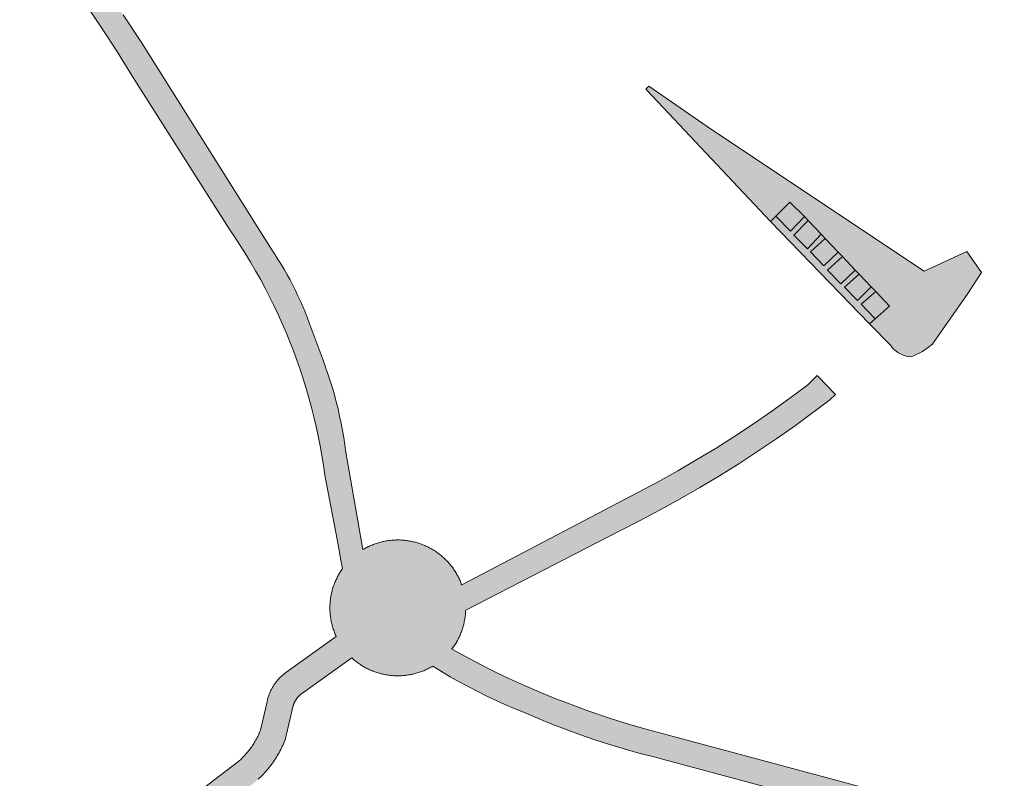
# Model space of a CAD drawing. Extents: x 97094 to 109644, y 463509 to 471969.
# Tile 272 of 362: x 104097 to 104179, y 468913 to 468977. Entities that reach past the tile are written whole.
import ezdxf

# ---------------------------------------------------------------- set-up
doc = ezdxf.new("R2010")
doc.units = 0
doc.layers.add('109 Onkruidbestrijding elementen', color=6, linetype='Continuous', lineweight=20, true_color=0xff00ff)

msp = doc.modelspace()

# ---------------------------------------------------------------- hatches: boundary and pattern name
at = {"layer": '109 Onkruidbestrijding elementen', "true_color": 0xff00ff}
for points in [[(104096.725, 468900.83), (104097.892, 468898.941), (104116.232, 468912.954), (104116.346, 468913.05), (104116.458, 468913.148), (104116.568, 468913.248), (104116.677, 468913.349), (104116.783, 468913.453), (104116.889, 468913.558), (104116.992, 468913.665), (104117.093, 468913.774), (104117.193, 468913.884), (104117.291, 468913.996), (104117.387, 468914.11), (104117.48, 468914.225), (104117.572, 468914.342), (104117.662, 468914.461), (104117.75, 468914.581), (104117.836, 468914.702), (104117.92, 468914.825), (104118.001, 468914.95), (104118.081, 468915.075), (104118.158, 468915.203), (104118.233, 468915.331), (104118.306, 468915.46), (104118.377, 468915.591), (104118.446, 468915.723), (104118.512, 468915.856), (104118.576, 468915.991), (104118.638, 468916.126), (104118.697, 468916.262), (104118.754, 468916.4), (104118.809, 468916.538), (104119.49, 468919.404), (104119.5, 468919.436), (104119.511, 468919.467), (104119.522, 468919.498), (104119.533, 468919.529), (104119.545, 468919.56), (104119.558, 468919.591), (104119.571, 468919.621), (104119.585, 468919.651), (104119.599, 468919.681), (104119.614, 468919.711), (104119.629, 468919.74), (104119.645, 468919.769), (104119.661, 468919.798), (104119.678, 468919.827), (104119.695, 468919.855), (104119.713, 468919.883), (104119.731, 468919.911), (104119.749, 468919.938), (104119.768, 468919.965), (104119.788, 468919.992), (104119.808, 468920.018), (104119.828, 468920.044), (104119.849, 468920.07), (104119.87, 468920.095), (104119.892, 468920.12), (104119.914, 468920.145), (104119.937, 468920.169), (104119.96, 468920.193), (104119.983, 468920.216), (104120.007, 468920.24), (104120.031, 468920.262), (104120.056, 468920.284), (104120.081, 468920.306), (104120.106, 468920.328), (104120.132, 468920.348), (104120.158, 468920.369), (104120.184, 468920.389), (104124.382, 468923.388), (104124.452, 468923.324), (104124.524, 468923.262), (104124.596, 468923.201), (104124.669, 468923.141), (104124.744, 468923.082), (104124.819, 468923.024), (104124.895, 468922.968), (104124.972, 468922.913), (104125.051, 468922.859), (104125.13, 468922.807), (104125.209, 468922.756), (104125.29, 468922.706), (104125.372, 468922.657), (104125.454, 468922.61), (104125.537, 468922.565), (104125.621, 468922.52), (104125.706, 468922.478), (104125.791, 468922.436), (104125.877, 468922.396), (104125.963, 468922.358), (104126.051, 468922.32), (104126.138, 468922.285), (104126.227, 468922.251), (104126.316, 468922.218), (104126.405, 468922.187), (104126.495, 468922.157), (104126.586, 468922.129), (104126.677, 468922.102), (104126.768, 468922.077), (104126.86, 468922.053), (104126.952, 468922.031), (104127.045, 468922.011), (104127.138, 468921.992), (104127.231, 468921.974), (104127.325, 468921.958), (104127.418, 468921.944), (104127.512, 468921.931), (104127.606, 468921.92), (104127.701, 468921.91), (104127.795, 468921.902), (104127.89, 468921.896), (104127.984, 468921.891), (104128.079, 468921.888), (104128.174, 468921.886), (104128.269, 468921.886), (104128.364, 468921.887), (104128.458, 468921.89), (104128.553, 468921.895), (104128.648, 468921.901), (104128.742, 468921.909), (104128.836, 468921.918), (104128.931, 468921.929), (104129.025, 468921.942), (104129.118, 468921.956), (104129.212, 468921.971), (104129.305, 468921.988), (104129.398, 468922.007), (104129.491, 468922.027), (104129.583, 468922.049), (104129.675, 468922.073), (104129.766, 468922.097), (104129.857, 468922.124), (104129.948, 468922.152), (104130.038, 468922.181), (104130.128, 468922.212), (104130.217, 468922.245), (104130.305, 468922.279), (104130.393, 468922.314), (104130.481, 468922.351), (104130.567, 468922.389), (104130.654, 468922.429), (104130.739, 468922.47), (104130.824, 468922.513), (104130.908, 468922.557), (104130.991, 468922.602), (104131.073, 468922.649), (104131.155, 468922.697), (104131.879, 468922.248), (104132.611, 468921.812), (104133.352, 468921.391), (104134.1, 468920.984), (104134.856, 468920.591), (104135.619, 468920.212), (104136.389, 468919.848), (104137.166, 468919.498), (104137.949, 468919.164), (104138.739, 468918.844), (104139.916, 468918.338), (104141.103, 468917.854), (104142.298, 468917.393), (104143.502, 468916.954), (104144.714, 468916.538), (104145.934, 468916.144), (104147.161, 468915.774), (104148.394, 468915.427), (104149.634, 468915.103), (104177.89, 468907.51), (104193.666, 468903.384), (104194.051, 468903.266), (104194.164, 468903.476), (104194.272, 468903.688), (104194.377, 468903.903), (104194.477, 468904.119), (104194.573, 468904.337), (104194.665, 468904.557), (104194.752, 468904.779), (104194.835, 468905.002), (104194.914, 468905.227), (104194.542, 468905.303), (104178.766, 468909.43), (104150.864, 468916.92), (104149.185, 468917.37), (104147.516, 468917.857), (104145.858, 468918.38), (104144.212, 468918.939), (104142.578, 468919.533), (104141.312, 468920.024), (104140.056, 468920.539), (104138.81, 468921.078), (104137.575, 468921.64), (104136.35, 468922.225), (104135.136, 468922.833), (104133.934, 468923.464), (104132.744, 468924.117), (104132.802, 468924.195), (104132.86, 468924.274), (104132.915, 468924.354), (104132.97, 468924.435), (104133.023, 468924.516), (104133.074, 468924.599), (104133.124, 468924.682), (104133.173, 468924.767), (104133.22, 468924.852), (104133.266, 468924.938), (104133.311, 468925.025), (104133.353, 468925.112), (104133.395, 468925.201), (104133.434, 468925.289), (104133.473, 468925.379), (104133.509, 468925.469), (104133.545, 468925.56), (104133.578, 468925.652), (104133.61, 468925.744), (104133.641, 468925.836), (104133.67, 468925.929), (104133.697, 468926.023), (104133.722, 468926.117), (104133.747, 468926.211), (104133.769, 468926.306), (104133.79, 468926.401), (104133.809, 468926.497), (104133.826, 468926.592), (104133.842, 468926.689), (104133.857, 468926.785), (104133.869, 468926.882), (104133.88, 468926.978), (104133.889, 468927.075), (104133.897, 468927.172), (104133.903, 468927.27), (104133.907, 468927.367), (104146.781, 468934.005), (104148.483, 468934.863), (104150.168, 468935.752), (104151.837, 468936.672), (104153.488, 468937.623), (104155.122, 468938.604), (104156.737, 468939.615), (104158.333, 468940.656), (104159.91, 468941.726), (104161.467, 468942.825), (104164.335, 468944.95), (104164.811, 468945.407), (104164.798, 468945.42), (104163.369, 468946.907), (104163.297, 468946.982), (104162.498, 468946.213), (104161.006, 468945.098), (104159.493, 468944.011), (104157.959, 468942.954), (104156.406, 468941.926), (104154.833, 468940.927), (104153.242, 468939.958), (104151.633, 468939.02), (104150.006, 468938.113), (104148.362, 468937.236), (104133.571, 468929.499), (104133.538, 468929.587), (104133.504, 468929.675), (104133.468, 468929.763), (104133.431, 468929.849), (104133.392, 468929.936), (104133.352, 468930.021), (104133.31, 468930.106), (104133.267, 468930.19), (104133.223, 468930.273), (104133.177, 468930.356), (104133.13, 468930.438), (104133.082, 468930.519), (104133.032, 468930.599), (104132.981, 468930.678), (104132.928, 468930.757), (104132.875, 468930.834), (104132.82, 468930.911), (104132.763, 468930.987), (104132.706, 468931.062), (104132.647, 468931.136), (104132.587, 468931.209), (104132.526, 468931.28), (104132.464, 468931.351), (104132.4, 468931.421), (104132.335, 468931.49), (104132.27, 468931.558), (104132.203, 468931.624), (104132.135, 468931.69), (104132.065, 468931.754), (104131.995, 468931.817), (104131.924, 468931.879), (104131.852, 468931.94), (104131.779, 468931.999), (104131.704, 468932.058), (104131.629, 468932.115), (104131.553, 468932.171), (104131.476, 468932.225), (104131.398, 468932.278), (104131.319, 468932.33), (104131.24, 468932.381), (104131.159, 468932.43), (104131.078, 468932.478), (104130.996, 468932.525), (104130.913, 468932.57), (104130.829, 468932.614), (104130.745, 468932.657), (104130.66, 468932.698), (104130.574, 468932.737), (104130.488, 468932.776), (104130.401, 468932.812), (104130.314, 468932.848), (104130.225, 468932.882), (104130.137, 468932.914), (104130.048, 468932.945), (104129.958, 468932.974), (104129.868, 468933.002), (104129.777, 468933.029), (104129.686, 468933.054), (104129.595, 468933.077), (104129.503, 468933.099), (104129.411, 468933.119), (104129.318, 468933.138), (104129.225, 468933.155), (104129.132, 468933.171), (104129.039, 468933.185), (104128.945, 468933.198), (104128.852, 468933.209), (104128.758, 468933.219), (104128.664, 468933.227), (104128.569, 468933.233), (104128.475, 468933.238), (104128.381, 468933.241), (104128.286, 468933.243), (104128.192, 468933.243), (104128.098, 468933.241), (104128.003, 468933.238), (104127.909, 468933.234), (104127.815, 468933.228), (104127.721, 468933.22), (104127.627, 468933.211), (104127.533, 468933.2), (104127.439, 468933.187), (104127.346, 468933.174), (104127.253, 468933.158), (104127.16, 468933.141), (104127.067, 468933.122), (104126.975, 468933.102), (104126.883, 468933.081), (104126.792, 468933.057), (104126.701, 468933.033), (104126.61, 468933.007), (104126.52, 468932.979), (104126.43, 468932.95), (104126.341, 468932.919), (104126.252, 468932.887), (104126.164, 468932.853), (104126.076, 468932.818), (104125.989, 468932.781), (104125.903, 468932.743), (104125.817, 468932.704), (104125.732, 468932.663), (104125.647, 468932.621), (104125.564, 468932.577), (104125.481, 468932.532), (104125.398, 468932.486), (104125.317, 468932.438), (104123.886, 468940.596), (104123.805, 468941.2), (104123.712, 468941.803), (104123.609, 468942.404), (104123.494, 468943.003), (104123.369, 468943.6), (104123.233, 468944.194), (104123.085, 468944.786), (104122.928, 468945.375), (104122.759, 468945.961), (104122.58, 468946.544), (104122.39, 468947.124), (104122.19, 468947.7), (104121.979, 468948.272), (104120.985, 468950.942), (104120.823, 468951.404), (104120.652, 468951.863), (104120.473, 468952.318), (104120.285, 468952.771), (104120.09, 468953.22), (104119.886, 468953.665), (104119.674, 468954.106), (104119.455, 468954.544), (104119.227, 468954.978), (104118.992, 468955.407), (104118.749, 468955.832), (104118.498, 468956.253), (104118.24, 468956.668), (104117.974, 468957.08), (104117.701, 468957.486), (104106.804, 468974.843), (104105.263, 468977.152), (104103.677, 468979.43), (104102.047, 468981.677), (104100.374, 468983.892), (104098.659, 468986.074), (104096.901, 468988.222), (104093.982, 468991.699), (104093.271, 468992.645), (104092.543, 468993.578), (104091.798, 468994.498), (104091.037, 468995.404), (104090.259, 468996.297), (104089.466, 468997.175), (104088.657, 468998.039), (104087.833, 468998.889), (104086.993, 468999.723), (104086.139, 469000.542), (104085.27, 469001.345), (104084.386, 469002.133), (104083.489, 469002.905), (104082.578, 469003.661), (104081.653, 469004.4), (104080.716, 469005.122), (104079.765, 469005.827), (104078.802, 469006.515), (104077.827, 469007.186), (104073.717, 469010.292), (104072.663, 469013.142), (104072.228, 469014.144), (104071.811, 469015.155), (104071.414, 469016.172), (104071.035, 469017.197), (104070.675, 469018.229), (104070.334, 469019.267), (104070.012, 469020.311), (104069.71, 469021.361), (104069.427, 469022.417), (104069.163, 469023.477), (104068.919, 469024.543), (104068.695, 469025.612), (104068.888, 469026.24), (104068.485, 469026.364), (104066.651, 469026.931), (104066.474, 469026.25), (104066.67, 469025.159), (104066.886, 469024.072), (104067.122, 469022.989), (104067.378, 469021.91), (104067.654, 469020.837), (104067.949, 469019.768), (104068.264, 469018.706), (104068.599, 469017.649), (104068.954, 469016.599), (104069.327, 469015.555), (104069.72, 469014.518), (104070.132, 469013.489), (104070.563, 469012.468), (104069.765, 469013.069), (104063.86, 469017.397), (104057.856, 469021.588), (104051.756, 469025.637), (104049.195, 469027.434), (104047.243, 469026.19), (104049.331, 469024.747), (104074.409, 469007.102), (104080.571, 469002.435), (104081.433, 469001.752), (104082.281, 469001.052), (104083.115, 469000.336), (104083.935, 468999.604), (104084.741, 468998.855), (104085.531, 468998.091), (104086.307, 468997.312), (104066.199, 469003.441), (104064.648, 469003.507), (104064.344, 469003.527), (104064.039, 469003.542), (104063.734, 469003.551), (104063.429, 469003.556), (104063.124, 469003.555), (104062.819, 469003.549), (104062.514, 469003.537), (104062.209, 469003.52), (104061.905, 469003.498), (104061.601, 469003.471), (104061.298, 469003.439), (104060.995, 469003.401), (104060.693, 469003.358), (104060.392, 469003.31), (104060.092, 469003.256), (104059.792, 469003.198), (104059.494, 469003.134), (104059.197, 469003.065), (104058.901, 469002.991), (104058.606, 469002.912), (104055.579, 469002.162), (104055.405, 469002.131), (104055.231, 469002.096), (104055.059, 469002.059), (104054.886, 469002.018), (104054.715, 469001.975), (104054.544, 469001.928), (104054.375, 469001.878), (104054.206, 469001.825), (104054.038, 469001.769), (104053.871, 469001.71), (104053.706, 469001.648), (104053.541, 469001.583), (104053.378, 469001.515), (104053.221, 469001.447), (104053.066, 469001.375), (104052.911, 469001.301), (104052.758, 469001.225), (104052.607, 469001.146), (104052.457, 469001.064), (104052.308, 469000.979), (104052.161, 469000.892), (104052.015, 469000.803), (104051.871, 469000.71), (104051.728, 469000.616), (104051.587, 469000.519), (104051.448, 469000.419), (104051.311, 469000.317), (104051.175, 469000.213), (104051.042, 469000.106), (104050.91, 468999.997), (104050.78, 468999.886), (104050.652, 468999.772), (104050.526, 468999.656), (104050.402, 468999.539), (104050.28, 468999.418), (104050.161, 468999.296), (104050.043, 468999.172), (104037.323, 468988.849), (104038.596, 468987.182), (104042.759, 468990.361), (104042.631, 468990.529), (104051.552, 468997.769), (104051.643, 468997.866), (104051.737, 468997.961), (104051.831, 468998.054), (104051.928, 468998.146), (104052.026, 468998.237), (104052.125, 468998.325), (104052.226, 468998.412), (104052.328, 468998.497), (104052.432, 468998.58), (104052.538, 468998.662), (104052.644, 468998.741), (104052.752, 468998.819), (104052.862, 468998.895), (104052.972, 468998.969), (104053.084, 468999.041), (104053.197, 468999.112), (104053.312, 468999.18), (104053.427, 468999.246), (104053.544, 468999.311), (104053.661, 468999.373), (104053.78, 468999.433), (104053.9, 468999.491), (104054.021, 468999.547), (104054.142, 468999.601), (104054.265, 468999.653), (104054.389, 468999.703), (104054.513, 468999.751), (104054.638, 468999.796), (104054.764, 468999.84), (104054.89, 468999.881), (104055.018, 468999.92), (104055.146, 468999.957), (104055.274, 468999.991), (104055.403, 469000.024), (104055.533, 469000.054), (104055.663, 469000.082), (104055.794, 469000.108), (104055.925, 469000.131), (104059.158, 469000.927), (104059.415, 469000.996), (104059.674, 469001.061), (104059.934, 469001.121), (104060.194, 469001.177), (104060.456, 469001.229), (104060.718, 469001.276), (104060.981, 469001.318), (104061.245, 469001.356), (104061.509, 469001.389), (104061.774, 469001.418), (104062.04, 469001.443), (104062.305, 469001.463), (104062.571, 469001.478), (104062.838, 469001.489), (104063.104, 469001.495), (104063.371, 469001.497), (104063.637, 469001.494), (104063.904, 469001.486), (104064.17, 469001.474), (104064.436, 469001.458), (104064.702, 469001.437), (104064.967, 469001.411), (104065.232, 469001.381), (104065.496, 469001.346), (104065.759, 469001.307), (104066.022, 469001.264), (104066.285, 469001.215), (104066.546, 469001.163), (104066.806, 469001.106), (104067.065, 469001.044), (104067.324, 469000.978), (104067.581, 469000.908), (104067.837, 469000.833), (104068.091, 469000.754), (104068.344, 469000.671), (104068.596, 469000.583), (104068.846, 469000.491), (104088.954, 468994.362), (104091.111, 468991.827), (104093.269, 468989.292), (104094.838, 468987.486), (104096.372, 468985.649), (104097.87, 468983.783), (104099.331, 468981.888), (104100.754, 468979.965), (104102.14, 468978.014), (104103.487, 468976.037), (104104.796, 468974.034), (104106.065, 468972.005), (104114.144, 468959.244), (104114.608, 468958.562), (104115.06, 468957.871), (104115.5, 468957.173), (104115.928, 468956.468), (104116.343, 468955.755), (104116.746, 468955.035), (104117.136, 468954.308), (104117.513, 468953.574), (104117.878, 468952.834), (104118.23, 468952.088), (104118.568, 468951.335), (104118.894, 468950.577), (104119.206, 468949.813), (104119.505, 468949.044), (104119.79, 468948.27), (104120.062, 468947.491), (104120.321, 468946.707), (104120.565, 468945.919), (104120.796, 468945.127), (104121.013, 468944.331), (104121.216, 468943.531), (104121.405, 468942.728), (104121.58, 468941.922), (104121.741, 468941.113), (104121.888, 468940.301), (104122.021, 468939.487), (104122.139, 468938.67), (104123.303, 468932.554), (104123.453, 468931.703), (104123.602, 468930.852), (104123.548, 468930.774), (104123.495, 468930.695), (104123.443, 468930.616), (104123.393, 468930.535), (104123.344, 468930.454), (104123.296, 468930.372), (104123.25, 468930.289), (104123.205, 468930.206), (104123.162, 468930.121), (104123.12, 468930.036), (104123.079, 468929.951), (104123.04, 468929.864), (104123.002, 468929.777), (104122.966, 468929.689), (104122.931, 468929.601), (104122.898, 468929.512), (104122.866, 468929.423), (104122.836, 468929.333), (104122.807, 468929.243), (104122.78, 468929.152), (104122.754, 468929.06), (104122.73, 468928.969), (104122.707, 468928.877), (104122.686, 468928.784), (104122.667, 468928.691), (104122.648, 468928.598), (104122.632, 468928.505), (104122.617, 468928.411), (104122.604, 468928.317), (104122.592, 468928.223), (104122.582, 468928.129), (104122.573, 468928.034), (104122.566, 468927.94), (104122.561, 468927.845), (104122.557, 468927.75), (104122.554, 468927.655), (104122.554, 468927.56), (104122.555, 468927.465), (104122.557, 468927.371), (104122.561, 468927.276), (104122.567, 468927.181), (104122.574, 468927.087), (104122.583, 468926.992), (104122.593, 468926.898), (104122.605, 468926.804), (104122.618, 468926.71), (104122.634, 468926.616), (104122.65, 468926.523), (104122.668, 468926.43), (104122.688, 468926.337), (104122.709, 468926.244), (104122.732, 468926.152), (104122.757, 468926.061), (104122.782, 468925.969), (104122.81, 468925.879), (104122.839, 468925.788), (104122.869, 468925.698), (104122.901, 468925.609), (104122.935, 468925.52), (104122.97, 468925.432), (104123.006, 468925.344), (104123.044, 468925.257), (104123.083, 468925.171), (104118.86, 468922.159), (104118.803, 468922.115), (104118.746, 468922.071), (104118.691, 468922.025), (104118.636, 468921.979), (104118.582, 468921.931), (104118.529, 468921.883), (104118.476, 468921.834), (104118.425, 468921.784), (104118.374, 468921.733), (104118.324, 468921.681), (104118.276, 468921.628), (104118.228, 468921.574), (104118.181, 468921.52), (104118.135, 468921.465), (104118.09, 468921.409), (104118.045, 468921.352), (104118.002, 468921.294), (104117.96, 468921.236), (104117.919, 468921.177), (104117.879, 468921.117), (104117.84, 468921.057), (104117.802, 468920.996), (104117.765, 468920.934), (104117.729, 468920.872), (104117.694, 468920.809), (104117.661, 468920.745), (104117.628, 468920.681), (104117.597, 468920.617), (104117.566, 468920.552), (104117.537, 468920.486), (104117.509, 468920.42), (104117.482, 468920.353), (104117.445, 468920.254), (104117.41, 468920.154), (104117.377, 468920.053), (104117.274, 468919.61), (104116.747, 468917.334), (104116.706, 468917.231), (104116.663, 468917.128), (104116.619, 468917.026), (104116.573, 468916.925), (104116.525, 468916.825), (104116.475, 468916.725), (104116.424, 468916.626), (104116.371, 468916.529), (104116.317, 468916.432), (104116.261, 468916.336), (104116.203, 468916.241), (104116.143, 468916.147), (104116.082, 468916.054), (104116.02, 468915.962), (104115.956, 468915.871), (104115.89, 468915.781), (104115.823, 468915.693), (104115.754, 468915.605), (104115.684, 468915.519), (104115.612, 468915.434), (104115.539, 468915.35), (104115.465, 468915.268), (104115.389, 468915.186), (104115.312, 468915.106), (104115.233, 468915.028), (104115.153, 468914.95), (104115.072, 468914.874), (104114.99, 468914.8), (104114.906, 468914.727), (104114.821, 468914.655), (104096.725, 468900.83)], [(104167.667, 468951.319), (104169.44, 468949.492), (104169.626, 468949.255), (104170.036, 468948.907), (104170.489, 468948.684), (104170.897, 468948.568), (104171.297, 468948.621), (104172.101, 468948.997), (104172.579, 468949.345), (104172.919, 468949.613), (104173.154, 468949.948), (104175.827, 468953.763), (104175.835, 468953.775), (104177.031, 468955.614), (104175.801, 468957.348), (104172.234, 468955.723), (104154.449, 468967.553), (104149.217, 468971.169), (104148.972, 468970.925), (104149.036, 468970.856), (104159.378, 468959.866), (104159.826, 468960.31), (104161.011, 468961.481), (104162.231, 468960.277), (104162.549, 468959.943), (104163.637, 468958.796), (104163.962, 468958.453), (104165.058, 468957.298), (104165.397, 468956.941), (104166.472, 468955.809), (104166.786, 468955.479), (104167.8, 468954.41), (104168.184, 468954.006), (104169.347, 468952.78), (104168.138, 468951.729), (104167.667, 468951.319)], [(104162.231, 468960.277), (104161.011, 468961.481), (104159.826, 468960.31), (104161.064, 468959.053), (104162.231, 468960.277)], [(104159.378, 468959.866), (104167.667, 468951.319), (104168.138, 468951.729), (104166.975, 468952.964), (104168.184, 468954.006), (104167.8, 468954.41), (104166.658, 468953.256), (104165.579, 468954.372), (104166.786, 468955.479), (104166.472, 468955.809), (104165.26, 468954.654), (104164.159, 468955.806), (104165.397, 468956.941), (104165.058, 468957.298), (104163.857, 468956.161), (104162.738, 468957.328), (104163.962, 468958.453), (104163.637, 468958.796), (104162.481, 468957.572), (104161.333, 468958.714), (104162.549, 468959.943), (104162.231, 468960.277), (104161.064, 468959.053), (104159.826, 468960.31), (104159.378, 468959.866)], [(104163.637, 468958.796), (104162.549, 468959.943), (104161.333, 468958.714), (104162.481, 468957.572), (104163.637, 468958.796)], [(104165.058, 468957.298), (104163.962, 468958.453), (104162.738, 468957.328), (104163.857, 468956.161), (104165.058, 468957.298)], [(104166.472, 468955.809), (104165.397, 468956.941), (104164.159, 468955.806), (104165.26, 468954.654), (104166.472, 468955.809)], [(104167.8, 468954.41), (104166.786, 468955.479), (104165.579, 468954.372), (104166.658, 468953.256), (104167.8, 468954.41)], [(104168.138, 468951.729), (104169.347, 468952.78), (104168.184, 468954.006), (104166.975, 468952.964), (104168.138, 468951.729)]]:
    msp.add_hatch(color=6, dxfattribs=at).paths.add_polyline_path(points)

# ---------------------------------------------------------------- linework, layer by layer
at = {"layer": '109 Onkruidbestrijding elementen', "color": 3, "true_color": 0x00ff00}
for points in [[(104102.14, 468978.014), (104103.487, 468976.037), (104104.796, 468974.034), (104106.065, 468972.005), (104114.144, 468959.244), (104114.608, 468958.562), (104115.06, 468957.871), (104115.5, 468957.173), (104115.928, 468956.468), (104116.343, 468955.755), (104116.746, 468955.035), (104117.136, 468954.308), (104117.513, 468953.574), (104117.878, 468952.834), (104118.23, 468952.088), (104118.568, 468951.335), (104118.894, 468950.577), (104119.206, 468949.813), (104119.505, 468949.044), (104119.79, 468948.27), (104120.062, 468947.491), (104120.321, 468946.707), (104120.565, 468945.919), (104120.796, 468945.127), (104121.013, 468944.331), (104121.216, 468943.531), (104121.405, 468942.728), (104121.58, 468941.922), (104121.741, 468941.113), (104121.888, 468940.301), (104122.021, 468939.487), (104122.139, 468938.67), (104123.303, 468932.554), (104123.453, 468931.703), (104123.602, 468930.852), (104123.548, 468930.774), (104123.495, 468930.695), (104123.443, 468930.616), (104123.393, 468930.535), (104123.344, 468930.454), (104123.296, 468930.372), (104123.25, 468930.289), (104123.205, 468930.206), (104123.162, 468930.121), (104123.12, 468930.036), (104123.079, 468929.951), (104123.04, 468929.864), (104123.002, 468929.777), (104122.966, 468929.689), (104122.931, 468929.601), (104122.898, 468929.512), (104122.866, 468929.423), (104122.836, 468929.333), (104122.807, 468929.243), (104122.78, 468929.152), (104122.754, 468929.06), (104122.73, 468928.969), (104122.707, 468928.877), (104122.686, 468928.784), (104122.667, 468928.691), (104122.648, 468928.598), (104122.632, 468928.505), (104122.617, 468928.411), (104122.604, 468928.317), (104122.592, 468928.223), (104122.582, 468928.129), (104122.573, 468928.034), (104122.566, 468927.94), (104122.561, 468927.845), (104122.557, 468927.75), (104122.554, 468927.655), (104122.554, 468927.56), (104122.555, 468927.465), (104122.557, 468927.371), (104122.561, 468927.276), (104122.567, 468927.181), (104122.574, 468927.087), (104122.583, 468926.992), (104122.593, 468926.898), (104122.605, 468926.804), (104122.618, 468926.71), (104122.634, 468926.616), (104122.65, 468926.523), (104122.668, 468926.43), (104122.688, 468926.337), (104122.709, 468926.244), (104122.732, 468926.152), (104122.757, 468926.061), (104122.782, 468925.969), (104122.81, 468925.879), (104122.839, 468925.788), (104122.869, 468925.698), (104122.901, 468925.609), (104122.935, 468925.52), (104122.97, 468925.432), (104123.006, 468925.344), (104123.044, 468925.257), (104123.083, 468925.171), (104118.86, 468922.159), (104118.803, 468922.115), (104118.746, 468922.071), (104118.691, 468922.025), (104118.636, 468921.979), (104118.582, 468921.931), (104118.529, 468921.883), (104118.476, 468921.834), (104118.425, 468921.784), (104118.374, 468921.733), (104118.324, 468921.681), (104118.276, 468921.628), (104118.228, 468921.574), (104118.181, 468921.52), (104118.135, 468921.465), (104118.09, 468921.409), (104118.045, 468921.352), (104118.002, 468921.294), (104117.96, 468921.236), (104117.919, 468921.177), (104117.879, 468921.117), (104117.84, 468921.057), (104117.802, 468920.996), (104117.765, 468920.934), (104117.729, 468920.872), (104117.694, 468920.809), (104117.661, 468920.745), (104117.628, 468920.681), (104117.597, 468920.617), (104117.566, 468920.552), (104117.537, 468920.486), (104117.509, 468920.42), (104117.482, 468920.353), (104117.445, 468920.254), (104117.41, 468920.154), (104117.377, 468920.053), (104117.274, 468919.61), (104116.747, 468917.334), (104116.706, 468917.231), (104116.663, 468917.128), (104116.619, 468917.026), (104116.573, 468916.925), (104116.525, 468916.825), (104116.475, 468916.725), (104116.424, 468916.626), (104116.371, 468916.529), (104116.317, 468916.432), (104116.261, 468916.336), (104116.203, 468916.241), (104116.143, 468916.147), (104116.082, 468916.054), (104116.02, 468915.962), (104115.956, 468915.871), (104115.89, 468915.781), (104115.823, 468915.693), (104115.754, 468915.605), (104115.684, 468915.519), (104115.612, 468915.434), (104115.539, 468915.35), (104115.465, 468915.268), (104115.389, 468915.186), (104115.312, 468915.106), (104115.233, 468915.028), (104115.153, 468914.95), (104115.072, 468914.874), (104114.99, 468914.8), (104114.906, 468914.727), (104114.821, 468914.655), (104096.725, 468900.83)], [(104178.766, 468909.43), (104150.864, 468916.92), (104149.185, 468917.37), (104147.516, 468917.857), (104145.858, 468918.38), (104144.212, 468918.939), (104142.578, 468919.533), (104141.312, 468920.024), (104140.056, 468920.539), (104138.81, 468921.078), (104137.575, 468921.64), (104136.35, 468922.225), (104135.136, 468922.833), (104133.934, 468923.464), (104132.744, 468924.117), (104132.802, 468924.195), (104132.86, 468924.274), (104132.915, 468924.354), (104132.97, 468924.435), (104133.023, 468924.516), (104133.074, 468924.599), (104133.124, 468924.682), (104133.173, 468924.767), (104133.22, 468924.852), (104133.266, 468924.938), (104133.311, 468925.025), (104133.353, 468925.112), (104133.395, 468925.201), (104133.434, 468925.289), (104133.473, 468925.379), (104133.509, 468925.469), (104133.545, 468925.56), (104133.578, 468925.652), (104133.61, 468925.744), (104133.641, 468925.836), (104133.67, 468925.929), (104133.697, 468926.023), (104133.722, 468926.117), (104133.747, 468926.211), (104133.769, 468926.306), (104133.79, 468926.401), (104133.809, 468926.497), (104133.826, 468926.592), (104133.842, 468926.689), (104133.857, 468926.785), (104133.869, 468926.882), (104133.88, 468926.978), (104133.889, 468927.075), (104133.897, 468927.172), (104133.903, 468927.27), (104133.907, 468927.367), (104146.781, 468934.005), (104148.483, 468934.863), (104150.168, 468935.752), (104151.837, 468936.672), (104153.488, 468937.623), (104155.122, 468938.604), (104156.737, 468939.615), (104158.333, 468940.656), (104159.91, 468941.726), (104161.467, 468942.825), (104164.335, 468944.95), (104164.811, 468945.407), (104164.798, 468945.42), (104163.369, 468946.907), (104163.297, 468946.982), (104162.498, 468946.213), (104161.006, 468945.098), (104159.493, 468944.011), (104157.959, 468942.954), (104156.406, 468941.926), (104154.833, 468940.927), (104153.242, 468939.958), (104151.633, 468939.02), (104150.006, 468938.113), (104148.362, 468937.236), (104133.571, 468929.499), (104133.538, 468929.587), (104133.504, 468929.675), (104133.468, 468929.763), (104133.431, 468929.849), (104133.392, 468929.936), (104133.352, 468930.021), (104133.31, 468930.106), (104133.267, 468930.19), (104133.223, 468930.273), (104133.177, 468930.356), (104133.13, 468930.438), (104133.082, 468930.519), (104133.032, 468930.599), (104132.981, 468930.678), (104132.928, 468930.757), (104132.875, 468930.834), (104132.82, 468930.911), (104132.763, 468930.987), (104132.706, 468931.062), (104132.647, 468931.136), (104132.587, 468931.209), (104132.526, 468931.28), (104132.464, 468931.351), (104132.4, 468931.421), (104132.335, 468931.49), (104132.27, 468931.558), (104132.203, 468931.624), (104132.135, 468931.69), (104132.065, 468931.754), (104131.995, 468931.817), (104131.924, 468931.879), (104131.852, 468931.94), (104131.779, 468931.999), (104131.704, 468932.058), (104131.629, 468932.115), (104131.553, 468932.171), (104131.476, 468932.225), (104131.398, 468932.278), (104131.319, 468932.33), (104131.24, 468932.381), (104131.159, 468932.43), (104131.078, 468932.478), (104130.996, 468932.525), (104130.913, 468932.57), (104130.829, 468932.614), (104130.745, 468932.657), (104130.66, 468932.698), (104130.574, 468932.737), (104130.488, 468932.776), (104130.401, 468932.812), (104130.314, 468932.848), (104130.225, 468932.882), (104130.137, 468932.914), (104130.048, 468932.945), (104129.958, 468932.974), (104129.868, 468933.002), (104129.777, 468933.029), (104129.686, 468933.054), (104129.595, 468933.077), (104129.503, 468933.099), (104129.411, 468933.119), (104129.318, 468933.138), (104129.225, 468933.155), (104129.132, 468933.171), (104129.039, 468933.185), (104128.945, 468933.198), (104128.852, 468933.209), (104128.758, 468933.219), (104128.664, 468933.227), (104128.569, 468933.233), (104128.475, 468933.238), (104128.381, 468933.241), (104128.286, 468933.243), (104128.192, 468933.243), (104128.098, 468933.241), (104128.003, 468933.238), (104127.909, 468933.234), (104127.815, 468933.228), (104127.721, 468933.22), (104127.627, 468933.211), (104127.533, 468933.2), (104127.439, 468933.187), (104127.346, 468933.174), (104127.253, 468933.158), (104127.16, 468933.141), (104127.067, 468933.122), (104126.975, 468933.102), (104126.883, 468933.081), (104126.792, 468933.057), (104126.701, 468933.033), (104126.61, 468933.007), (104126.52, 468932.979), (104126.43, 468932.95), (104126.341, 468932.919), (104126.252, 468932.887), (104126.164, 468932.853), (104126.076, 468932.818), (104125.989, 468932.781), (104125.903, 468932.743), (104125.817, 468932.704), (104125.732, 468932.663), (104125.647, 468932.621), (104125.564, 468932.577), (104125.481, 468932.532), (104125.398, 468932.486), (104125.317, 468932.438), (104123.886, 468940.596), (104123.805, 468941.2), (104123.712, 468941.803), (104123.609, 468942.404), (104123.494, 468943.003), (104123.369, 468943.6), (104123.233, 468944.194), (104123.085, 468944.786), (104122.928, 468945.375), (104122.759, 468945.961), (104122.58, 468946.544), (104122.39, 468947.124), (104122.19, 468947.7), (104121.979, 468948.272), (104120.985, 468950.942), (104120.823, 468951.404), (104120.652, 468951.863), (104120.473, 468952.318), (104120.285, 468952.771), (104120.09, 468953.22), (104119.886, 468953.665), (104119.674, 468954.106), (104119.455, 468954.544), (104119.227, 468954.978), (104118.992, 468955.407), (104118.749, 468955.832), (104118.498, 468956.253), (104118.24, 468956.668), (104117.974, 468957.08), (104117.701, 468957.486), (104106.804, 468974.843), (104105.263, 468977.152)], [(104116.568, 468913.248), (104116.677, 468913.349), (104116.783, 468913.453), (104116.889, 468913.558), (104116.992, 468913.665), (104117.093, 468913.774), (104117.193, 468913.884), (104117.291, 468913.996), (104117.387, 468914.11), (104117.48, 468914.225), (104117.572, 468914.342), (104117.662, 468914.461), (104117.75, 468914.581), (104117.836, 468914.702), (104117.92, 468914.825), (104118.001, 468914.95), (104118.081, 468915.075), (104118.158, 468915.203), (104118.233, 468915.331), (104118.306, 468915.46), (104118.377, 468915.591), (104118.446, 468915.723), (104118.512, 468915.856), (104118.576, 468915.991), (104118.638, 468916.126), (104118.697, 468916.262), (104118.754, 468916.4), (104118.809, 468916.538), (104119.49, 468919.404), (104119.5, 468919.436), (104119.511, 468919.467), (104119.522, 468919.498), (104119.533, 468919.529), (104119.545, 468919.56), (104119.558, 468919.591), (104119.571, 468919.621), (104119.585, 468919.651), (104119.599, 468919.681), (104119.614, 468919.711), (104119.629, 468919.74), (104119.645, 468919.769), (104119.661, 468919.798), (104119.678, 468919.827), (104119.695, 468919.855), (104119.713, 468919.883), (104119.731, 468919.911), (104119.749, 468919.938), (104119.768, 468919.965), (104119.788, 468919.992), (104119.808, 468920.018), (104119.828, 468920.044), (104119.849, 468920.07), (104119.87, 468920.095), (104119.892, 468920.12), (104119.914, 468920.145), (104119.937, 468920.169), (104119.96, 468920.193), (104119.983, 468920.216), (104120.007, 468920.24), (104120.031, 468920.262), (104120.056, 468920.284), (104120.081, 468920.306), (104120.106, 468920.328), (104120.132, 468920.348), (104120.158, 468920.369), (104120.184, 468920.389), (104124.382, 468923.388), (104124.452, 468923.324), (104124.524, 468923.262), (104124.596, 468923.201), (104124.669, 468923.141), (104124.744, 468923.082), (104124.819, 468923.024), (104124.895, 468922.968), (104124.972, 468922.913), (104125.051, 468922.859), (104125.13, 468922.807), (104125.209, 468922.756), (104125.29, 468922.706), (104125.372, 468922.657), (104125.454, 468922.61), (104125.537, 468922.565), (104125.621, 468922.52), (104125.706, 468922.478), (104125.791, 468922.436), (104125.877, 468922.396), (104125.963, 468922.358), (104126.051, 468922.32), (104126.138, 468922.285), (104126.227, 468922.251), (104126.316, 468922.218), (104126.405, 468922.187), (104126.495, 468922.157), (104126.586, 468922.129), (104126.677, 468922.102), (104126.768, 468922.077), (104126.86, 468922.053), (104126.952, 468922.031), (104127.045, 468922.011), (104127.138, 468921.992), (104127.231, 468921.974), (104127.325, 468921.958), (104127.418, 468921.944), (104127.512, 468921.931), (104127.606, 468921.92), (104127.701, 468921.91), (104127.795, 468921.902), (104127.89, 468921.896), (104127.984, 468921.891), (104128.079, 468921.888), (104128.174, 468921.886), (104128.269, 468921.886), (104128.364, 468921.887), (104128.458, 468921.89), (104128.553, 468921.895), (104128.648, 468921.901), (104128.742, 468921.909), (104128.836, 468921.918), (104128.931, 468921.929), (104129.025, 468921.942), (104129.118, 468921.956), (104129.212, 468921.971), (104129.305, 468921.988), (104129.398, 468922.007), (104129.491, 468922.027), (104129.583, 468922.049), (104129.675, 468922.073), (104129.766, 468922.097), (104129.857, 468922.124), (104129.948, 468922.152), (104130.038, 468922.181), (104130.128, 468922.212), (104130.217, 468922.245), (104130.305, 468922.279), (104130.393, 468922.314), (104130.481, 468922.351), (104130.567, 468922.389), (104130.654, 468922.429), (104130.739, 468922.47), (104130.824, 468922.513), (104130.908, 468922.557), (104130.991, 468922.602), (104131.073, 468922.649), (104131.155, 468922.697), (104131.879, 468922.248), (104132.611, 468921.812), (104133.352, 468921.391), (104134.1, 468920.984), (104134.856, 468920.591), (104135.619, 468920.212), (104136.389, 468919.848), (104137.166, 468919.498), (104137.949, 468919.164), (104138.739, 468918.844), (104139.916, 468918.338), (104141.103, 468917.854), (104142.298, 468917.393), (104143.502, 468916.954), (104144.714, 468916.538), (104145.934, 468916.144), (104147.161, 468915.774), (104148.394, 468915.427), (104149.634, 468915.103), (104177.89, 468907.51)]]:
    msp.add_lwpolyline(points, dxfattribs=at)
for points in [[(104167.667, 468951.319), (104169.44, 468949.492), (104169.626, 468949.255), (104170.036, 468948.907), (104170.489, 468948.684), (104170.897, 468948.568), (104171.297, 468948.621), (104172.101, 468948.997), (104172.579, 468949.345), (104172.919, 468949.613), (104173.154, 468949.948), (104175.827, 468953.763), (104175.835, 468953.775), (104177.031, 468955.614), (104175.801, 468957.348), (104172.234, 468955.723), (104154.449, 468967.553), (104149.217, 468971.169), (104148.972, 468970.925), (104149.036, 468970.856), (104159.378, 468959.866), (104159.826, 468960.31), (104161.011, 468961.481), (104162.231, 468960.277), (104162.549, 468959.943), (104163.637, 468958.796), (104163.962, 468958.453), (104165.058, 468957.298), (104165.397, 468956.941), (104166.472, 468955.809), (104166.786, 468955.479), (104167.8, 468954.41), (104168.184, 468954.006), (104169.347, 468952.78), (104168.138, 468951.729), (104167.667, 468951.319)], [(104162.231, 468960.277), (104161.011, 468961.481), (104159.826, 468960.31), (104161.064, 468959.053), (104162.231, 468960.277)], [(104159.378, 468959.866), (104167.667, 468951.319), (104168.138, 468951.729), (104166.975, 468952.964), (104168.184, 468954.006), (104167.8, 468954.41), (104166.658, 468953.256), (104165.579, 468954.372), (104166.786, 468955.479), (104166.472, 468955.809), (104165.26, 468954.654), (104164.159, 468955.806), (104165.397, 468956.941), (104165.058, 468957.298), (104163.857, 468956.161), (104162.738, 468957.328), (104163.962, 468958.453), (104163.637, 468958.796), (104162.481, 468957.572), (104161.333, 468958.714), (104162.549, 468959.943), (104162.231, 468960.277), (104161.064, 468959.053), (104159.826, 468960.31), (104159.378, 468959.866)], [(104163.637, 468958.796), (104162.549, 468959.943), (104161.333, 468958.714), (104162.481, 468957.572), (104163.637, 468958.796)], [(104165.058, 468957.298), (104163.962, 468958.453), (104162.738, 468957.328), (104163.857, 468956.161), (104165.058, 468957.298)], [(104166.472, 468955.809), (104165.397, 468956.941), (104164.159, 468955.806), (104165.26, 468954.654), (104166.472, 468955.809)], [(104167.8, 468954.41), (104166.786, 468955.479), (104165.579, 468954.372), (104166.658, 468953.256), (104167.8, 468954.41)], [(104168.138, 468951.729), (104169.347, 468952.78), (104168.184, 468954.006), (104166.975, 468952.964), (104168.138, 468951.729)]]:
    msp.add_lwpolyline(points, close=True, dxfattribs=at)

doc.saveas('drawing.dxf')
